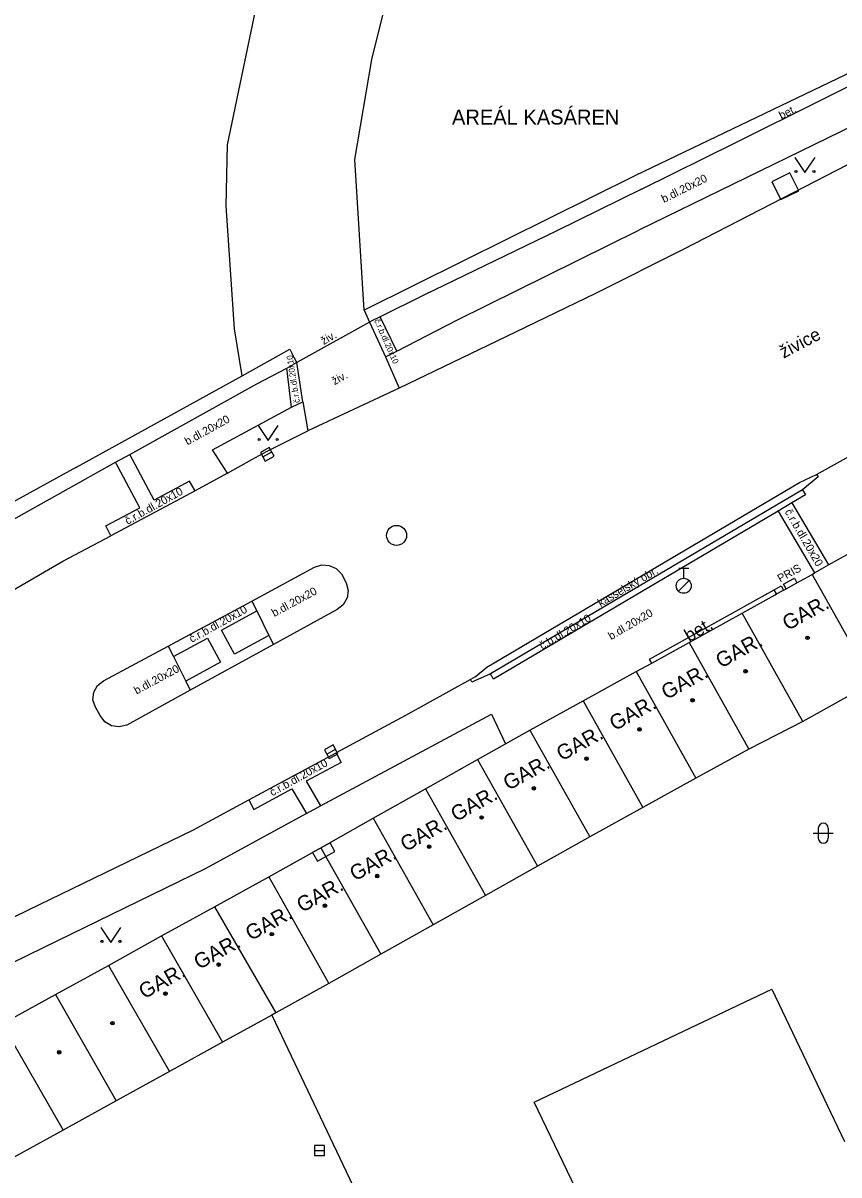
# Model space of a CAD drawing. Extents: x -595546 to -593986, y -1160845 to -1159202.
# Drawn here: x -595411.4 to -595370.7, y -1159788 to -1159730.4 of the extents above; entities that cross this region are included whole.
import ezdxf

# ---------------------------------------------------------------- set-up
doc = ezdxf.new("R2010")
doc.units = 0
for name, color, linetype in [('Level 24', 7, 'Continuous'), ('Level 26', 7, 'Continuous'), ('Level 27', 7, 'Continuous'), ('Level 28', 7, 'Continuous'), ('Level 36', 7, 'Continuous'), ('Level 39', 7, 'Continuous'), ('silnoproud - povrch.  znaky a  RIS  skut. velikost', 7, 'Continuous'), ('Specificka linie pasportu komunikaci', 7, 'Continuous'), ('TM - budovy zdene_ betonove - VP', 7, 'Continuous'), ('TM - chodniky - VP', 7, 'Continuous'), ('TM - komunikace - VP', 7, 'Continuous'), ('TM - plot zdeny_ ohradni zed - VP', 7, 'Continuous'), ('TM - podezdivka plotu - VP', 7, 'Continuous'), ('TM - popis objektu', 7, 'Continuous'), ('TM - popis povrchu', 7, 'Continuous'), ('TM - poznamka', 7, 'Continuous'), ('TM - rozhrani mezi zpev. plochami mezi sebou - VP', 7, 'Continuous'), ('TM - rozhrani ploch obecne - VP', 7, 'Continuous'), ('TM - vjezd na pozemek', 7, 'Continuous')]:
    doc.layers.add(name, color=color, linetype=linetype)

msp = doc.modelspace()

# ---------------------------------------------------------------- linework, layer by layer
at = {"layer": 'Level 24'}
msp.add_lwpolyline([(-595396.715, -1159772.272), (-595395.842, -1159771.785), (-595396.085, -1159771.348), (-595396.958, -1159771.835)], close=True, dxfattribs=at)
at = {"layer": 'Level 26'}
msp.add_lwpolyline([(-595373.557, -1159739.21), (-595372.66, -1159738.767), (-595373.103, -1159737.87), (-595374, -1159738.313)], close=True, dxfattribs=at)
at = {"layer": 'Level 27'}
for p, q in [((-595399.439, -1159752.061), (-595399.001, -1159751.819)), ((-595396.249, -1159766.92), (-595395.811, -1159766.68)), ((-595396.86, -1159786.74), (-595396.36, -1159786.74))]:
    msp.add_line(p, q, dxfattribs=at)
for points in [[(-595399.318, -1159752.28), (-595398.88, -1159752.038), (-595399.122, -1159751.6), (-595399.56, -1159751.842)], [(-595396.13, -1159767.139), (-595395.691, -1159766.9), (-595395.93, -1159766.461), (-595396.369, -1159766.7)], [(-595396.86, -1159786.99), (-595396.36, -1159786.99), (-595396.36, -1159786.49), (-595396.86, -1159786.49)]]:
    msp.add_lwpolyline(points, close=True, dxfattribs=at)
msp.add_circle((-595392.76, -1159755.99), 0.5, dxfattribs=at)
at = {"layer": 'Level 28'}
for p, q in [((-595378.66, -1159757.635), (-595378.16, -1159757.635)), ((-595378.41, -1159758.135), (-595378.41, -1159757.635)), ((-595378.668, -1159758.782), (-595378.138, -1159758.252))]:
    msp.add_line(p, q, dxfattribs=at)
msp.add_circle((-595378.41, -1159758.51), 0.375, dxfattribs=at)
at = {"layer": 'Level 36'}
for p, q in [((-595371.686, -1159770.626), (-595371.686, -1159771.126)), ((-595371.186, -1159770.626), (-595371.186, -1159771.126)), ((-595371.936, -1159770.876), (-595370.936, -1159770.876))]:
    msp.add_line(p, q, dxfattribs=at)
for points in [[(-595372.85, -1159737.1), (-595372.35, -1159737.85), (-595371.85, -1159737.1)], [(-595399.68, -1159750.5), (-595399.18, -1159751.25), (-595398.68, -1159750.5)], [(-595407.53, -1159775.58), (-595407.03, -1159776.33), (-595406.53, -1159775.58)]]:
    msp.add_lwpolyline(points, dxfattribs=at)
for centre in [(-595372.8, -1159737.8), (-595371.901, -1159737.8), (-595399.63, -1159751.2), (-595398.731, -1159751.2), (-595407.48, -1159776.28), (-595406.581, -1159776.28)]:
    msp.add_circle(centre, 0.05, dxfattribs=at)
for centre, start, end in [((-595371.436, -1159770.626), 0, 180), ((-595371.436, -1159771.126), 180, 0)]:
    msp.add_arc(centre, 0.25, start, end, dxfattribs=at)
at = {"layer": 'Level 39'}
for centre, radius in [((-595372.22, -1159761.11), 0.09), ((-595372.22, -1159761.11), 0.0398), ((-595375.32, -1159762.78), 0.09), ((-595375.32, -1159762.78), 0.0398), ((-595377.97, -1159764.23), 0.09), ((-595377.97, -1159764.23), 0.0398), ((-595380.62, -1159765.69), 0.09), ((-595380.62, -1159765.69), 0.0398), ((-595383.27, -1159767.15), 0.09), ((-595383.27, -1159767.15), 0.0398), ((-595385.9, -1159768.63), 0.09), ((-595385.9, -1159768.63), 0.0398), ((-595388.51, -1159770.09), 0.09), ((-595388.51, -1159770.09), 0.0398), ((-595391.13, -1159771.55), 0.09), ((-595391.13, -1159771.55), 0.0398), ((-595393.73, -1159773.02), 0.09), ((-595393.73, -1159773.02), 0.0398), ((-595396.34, -1159774.5), 0.09), ((-595396.34, -1159774.5), 0.0398), ((-595398.99, -1159775.92), 0.09), ((-595398.99, -1159775.92), 0.0398), ((-595401.65, -1159777.44), 0.09), ((-595401.65, -1159777.44), 0.0398), ((-595404.31, -1159778.89), 0.09), ((-595404.31, -1159778.89), 0.0398), ((-595406.96, -1159780.37), 0.09), ((-595406.96, -1159780.37), 0.0398), ((-595409.62, -1159781.82), 0.09), ((-595409.62, -1159781.82), 0.0398)]:
    msp.add_circle(centre, radius, dxfattribs=at)
at = {"layer": 'silnoproud - povrch.  znaky a  RIS  skut. velikost'}
for points in [[(-595373.89, -1159758.71), (-595373.54, -1159758.51), (-595373.42, -1159758.73)], [(-595373.29, -1159758.66), (-595373.42, -1159758.43), (-595373.15, -1159758.28), (-595372.88, -1159758.13), (-595372.75, -1159758.36)], [(-595373.77, -1159758.92), (-595373.89, -1159758.71)]]:
    msp.add_lwpolyline(points, dxfattribs=at)
at = {"layer": 'Specificka linie pasportu komunikaci'}
msp.add_lwpolyline([(-595399, -1159779.97), (-595394.79, -1159788.8)], dxfattribs=at)
at = {"layer": 'TM - budovy zdene_ betonove - VP'}
for points in [[(-595371.17, -1159757.47), (-595366.57, -1159754.91)], [(-595372.75, -1159758.36), (-595372, -1159757.94)], [(-595372, -1159757.94), (-595371.87, -1159757.86)], [(-595372, -1159757.94), (-595368.96, -1159763.34)], [(-595371.87, -1159757.86), (-595371.17, -1159757.47)], [(-595373.29, -1159758.66), (-595372.75, -1159758.36)], [(-595375.49, -1159759.88), (-595373.84, -1159758.96), (-595373.77, -1159758.92)], [(-595373.77, -1159758.92), (-595373.42, -1159758.73)], [(-595373.42, -1159758.73), (-595373.29, -1159758.66)], [(-595378.14, -1159761.34), (-595375.49, -1159759.88)], [(-595372.46, -1159765.29), (-595375.49, -1159759.88)], [(-595380.01, -1159762.37), (-595378.14, -1159761.34)], [(-595378.14, -1159761.34), (-595375.15, -1159766.68)], [(-595380.79, -1159762.8), (-595380.01, -1159762.37)], [(-595383.44, -1159764.26), (-595380.79, -1159762.8)], [(-595380.79, -1159762.8), (-595377.8, -1159768.13)], [(-595368.96, -1159763.34), (-595372.46, -1159765.29)], [(-595386.1, -1159765.73), (-595383.44, -1159764.26)], [(-595383.44, -1159764.26), (-595380.45, -1159769.59)], [(-595372.46, -1159765.29), (-595375.15, -1159766.68)], [(-595387.31, -1159766.41), (-595386.1, -1159765.73)], [(-595386.1, -1159765.73), (-595383.1, -1159771.05)], [(-595388.71, -1159767.19), (-595387.31, -1159766.41)], [(-595391.32, -1159768.66), (-595388.71, -1159767.19)], [(-595388.71, -1159767.19), (-595385.71, -1159772.52)], [(-595375.15, -1159766.68), (-595377.8, -1159768.13)], [(-595377.8, -1159768.13), (-595380.45, -1159769.59)], [(-595393.93, -1159770.13), (-595391.32, -1159768.66)], [(-595391.32, -1159768.66), (-595388.32, -1159773.99)], [(-595380.45, -1159769.59), (-595383.1, -1159771.05)], [(-595396.54, -1159771.6), (-595393.93, -1159770.13)], [(-595393.93, -1159770.13), (-595390.93, -1159775.45)], [(-595383.1, -1159771.05), (-595385.71, -1159772.52)], [(-595399.14, -1159773.06), (-595396.54, -1159771.6)], [(-595396.54, -1159771.6), (-595393.54, -1159776.92)], [(-595385.71, -1159772.52), (-595388.32, -1159773.99)], [(-595401.85, -1159774.55), (-595399.14, -1159773.06)], [(-595399.14, -1159773.06), (-595396.15, -1159778.39)], [(-595388.32, -1159773.99), (-595390.93, -1159775.45)], [(-595404.5, -1159776.01), (-595401.85, -1159774.55)], [(-595401.85, -1159774.55), (-595398.8, -1159779.86)], [(-595390.93, -1159775.45), (-595393.54, -1159776.92)], [(-595407.16, -1159777.48), (-595404.5, -1159776.01)], [(-595404.5, -1159776.01), (-595401.46, -1159781.32)], [(-595393.54, -1159776.92), (-595396.15, -1159778.39)], [(-595409.81, -1159778.94), (-595407.16, -1159777.48)], [(-595407.16, -1159777.48), (-595404.11, -1159782.78)], [(-595396.15, -1159778.39), (-595398.8, -1159779.86)], [(-595385.88, -1159784.31), (-595374.01, -1159778.67)], [(-595374.01, -1159778.67), (-595370.37, -1159786.29)], [(-595412.46, -1159780.41), (-595409.81, -1159778.94)], [(-595409.81, -1159778.94), (-595406.77, -1159784.25)], [(-595398.8, -1159779.86), (-595399, -1159779.97)], [(-595412.46, -1159780.41), (-595409.42, -1159785.71)], [(-595399, -1159779.97), (-595401.46, -1159781.32)], [(-595401.46, -1159781.32), (-595404.11, -1159782.78)], [(-595404.11, -1159782.78), (-595406.77, -1159784.25)], [(-595406.77, -1159784.25), (-595409.42, -1159785.71)], [(-595383.19, -1159789.93), (-595385.88, -1159784.31)], [(-595409.42, -1159785.71), (-595412.08, -1159787.18)]]:
    msp.add_lwpolyline(points, dxfattribs=at)
at = {"layer": 'TM - chodniky - VP'}
for points in [[(-595362.26, -1159731.76), (-595366.51, -1159733.84), (-595380.65, -1159740.74)], [(-595392.75, -1159746.78), (-595389.74, -1159745.24), (-595380.65, -1159740.74)], [(-595394.11, -1159745.33), (-595393.32, -1159747.06)], [(-595393.32, -1159747.06), (-595392.75, -1159746.78)], [(-595393.32, -1159747.06), (-595392.63, -1159748.64)], [(-595397.44, -1159749.32), (-595397.74, -1159747.35)], [(-595398.01, -1159749.59), (-595397.44, -1159749.32)], [(-595397.44, -1159749.32), (-595397.19, -1159750.77)], [(-595401.96, -1159751.71), (-595398.01, -1159749.59)], [(-595401.2, -1159752.88), (-595401.96, -1159751.71)], [(-595400, -1159759.28), (-595399.75, -1159759.76)], [(-595399.75, -1159759.76), (-595399.14, -1159760.99)], [(-595399.14, -1159760.99), (-595398.91, -1159761.45)], [(-595404.17, -1159761.52), (-595403.9, -1159762.05)], [(-595403.9, -1159762.05), (-595403.29, -1159763.28)], [(-595403.29, -1159763.28), (-595403.07, -1159763.73)], [(-595396.56, -1159769.51), (-595388.01, -1159764.92), (-595387.31, -1159766.41)], [(-595397.26, -1159769.89), (-595396.56, -1159769.51)], [(-595397.26, -1159769.89), (-595402.33, -1159772.66), (-595410.39, -1159776.58), (-595417.24, -1159779.93)]]:
    msp.add_lwpolyline(points, dxfattribs=at)
at = {"layer": 'TM - komunikace - VP'}
for points in [[(-595366.35, -1159735.48), (-595378.44, -1159741.7), (-595382.82, -1159743.91), (-595387.3, -1159746.07), (-595392.63, -1159748.64)], [(-595371.78, -1159752.94), (-595368.48, -1159751.12), (-595365.47, -1159749.56), (-595360.93, -1159747.28)], [(-595392.63, -1159748.64), (-595397.19, -1159750.77)], [(-595401.2, -1159752.88), (-595400, -1159752.2), (-595399.26, -1159751.8), (-595397.19, -1159750.77)], [(-595401.2, -1159752.88), (-595402.82, -1159753.76)], [(-595388.25, -1159762.58), (-595372.63, -1159753.35), (-595371.78, -1159752.94)], [(-595402.82, -1159753.76), (-595407.04, -1159756.01)], [(-595411.99, -1159758.76), (-595409.43, -1159757.28), (-595407.04, -1159756.01)], [(-595400, -1159759.28), (-595396.86, -1159757.58), (-595396.5, -1159757.47), (-595396.12, -1159757.49), (-595395.77, -1159757.65), (-595395.51, -1159757.92), (-595395.27, -1159758.36), (-595395.18, -1159758.74), (-595395.23, -1159759.12), (-595395.42, -1159759.46), (-595395.72, -1159759.7), (-595398.91, -1159761.45)], [(-595404.17, -1159761.52), (-595400, -1159759.28)], [(-595398.91, -1159761.45), (-595403.07, -1159763.73)], [(-595406.24, -1159765.47), (-595406.62, -1159765.56), (-595407, -1159765.51), (-595407.33, -1159765.31), (-595407.57, -1159765), (-595407.81, -1159764.57), (-595407.93, -1159764.21), (-595407.89, -1159763.83), (-595407.71, -1159763.49), (-595407.41, -1159763.26), (-595404.17, -1159761.52)], [(-595388.84, -1159763.06), (-595388.25, -1159762.58)], [(-595389.07, -1159763.19), (-595392.32, -1159764.99), (-595395.78, -1159766.86)], [(-595388.84, -1159763.06), (-595389.07, -1159763.19)], [(-595403.07, -1159763.73), (-595406.24, -1159765.47)], [(-595400.15, -1159769.21), (-595395.78, -1159766.86)], [(-595402.94, -1159770.73), (-595400.15, -1159769.21)], [(-595427.85, -1159783.19), (-595424.89, -1159781.58), (-595420.95, -1159779.49), (-595411.15, -1159774.71), (-595402.94, -1159770.73)]]:
    msp.add_lwpolyline(points, dxfattribs=at)
at = {"layer": 'TM - plot zdeny_ ohradni zed - VP'}
for points in [[(-595363.48, -1159729.7), (-595380.82, -1159738), (-595389.42, -1159742.27), (-595394.38, -1159744.74)], [(-595406.09, -1159751.94), (-595399.75, -1159748.42), (-595398.25, -1159747.63)], [(-595398.25, -1159747.63), (-595397.89, -1159747.43)], [(-595397.74, -1159747.35), (-595397.89, -1159747.43)], [(-595406.8, -1159752.33), (-595406.09, -1159751.94)], [(-595426.41, -1159763.31), (-595420.41, -1159759.92), (-595412.03, -1159755.26), (-595406.8, -1159752.33)]]:
    msp.add_lwpolyline(points, dxfattribs=at)
at = {"layer": 'TM - podezdivka plotu - VP'}
for points in [[(-595380.52, -1159738.68), (-595375.8, -1159736.35), (-595367.38, -1159732.16), (-595363.31, -1159730.13)], [(-595380.52, -1159738.68), (-595384.79, -1159740.79), (-595391.39, -1159743.99)], [(-595391.39, -1159743.99), (-595393.58, -1159745.06)], [(-595394.38, -1159744.74), (-595394.11, -1159745.33)], [(-595393.99, -1159745.26), (-595394.11, -1159745.33)], [(-595393.58, -1159745.06), (-595393.99, -1159745.26)], [(-595400.47, -1159748.01), (-595398.09, -1159746.69)], [(-595398.09, -1159746.69), (-595397.97, -1159746.91)], [(-595397.74, -1159747.35), (-595397.97, -1159746.91)], [(-595408.76, -1159752.58), (-595400.47, -1159748.01)], [(-595408.76, -1159752.58), (-595412.42, -1159754.59), (-595452.12, -1159776.71), (-595501.16, -1159804.11)]]:
    msp.add_lwpolyline(points, dxfattribs=at)
at = {"layer": 'TM - rozhrani mezi zpev. plochami mezi sebou - VP'}
for points in [[(-595392.75, -1159746.78), (-595393.58, -1159745.06)], [(-595398.01, -1159749.59), (-595398.25, -1159747.63)], [(-595402.82, -1159753.76), (-595403.11, -1159753.28), (-595404.88, -1159754.23), (-595406.09, -1159751.94)], [(-595407.04, -1159756.01), (-595407.29, -1159755.52), (-595405.59, -1159754.61), (-595406.8, -1159752.33)], [(-595372.47, -1159753.71), (-595372.32, -1159753.97), (-595373, -1159754.37)], [(-595373, -1159754.37), (-595373.69, -1159754.78)], [(-595373, -1159754.37), (-595371.17, -1159757.47)], [(-595373.69, -1159754.78), (-595387.92, -1159763.17), (-595388.07, -1159762.91)], [(-595373.69, -1159754.78), (-595371.87, -1159757.86)], [(-595399.14, -1159760.99), (-595400.85, -1159761.93), (-595401.51, -1159760.73), (-595399.75, -1159759.76)], [(-595403.9, -1159762.05), (-595402.21, -1159761.12), (-595401.55, -1159762.32), (-595403.29, -1159763.28)], [(-595395.78, -1159766.86), (-595395.53, -1159767.34), (-595397.28, -1159768.28), (-595396.56, -1159769.51)], [(-595400.15, -1159769.21), (-595399.9, -1159769.69), (-595397.99, -1159768.66), (-595397.26, -1159769.89)]]:
    msp.add_lwpolyline(points, dxfattribs=at)
at = {"layer": 'TM - rozhrani ploch obecne - VP'}
for points in [[(-595400.47, -1159748.01), (-595400.86, -1159745.66), (-595401.27, -1159739.52), (-595401.2, -1159736.48), (-595397.89, -1159720.58), (-595398.03, -1159719.03), (-595399.9, -1159717.69), (-595402.36, -1159717.27), (-595410.96, -1159715.93), (-595413.71, -1159715.13), (-595416.73, -1159713.45), (-595421.32, -1159707.45), (-595425.45, -1159699.11), (-595429.65, -1159710.66), (-595431.21, -1159716.08), (-595435.77, -1159736.52)], [(-595394.38, -1159744.74), (-595394.85, -1159737.2), (-595394, -1159732.21), (-595392.01, -1159724.25)], [(-595371.78, -1159752.94), (-595371.7, -1159753.07), (-595372.47, -1159753.71)], [(-595372.47, -1159753.71), (-595388.07, -1159762.91)], [(-595380.12, -1159762.18), (-595373.89, -1159758.71)], [(-595380.01, -1159762.37), (-595380.12, -1159762.18)], [(-595388.07, -1159762.91), (-595389, -1159763.32), (-595389.07, -1159763.19)]]:
    msp.add_lwpolyline(points, dxfattribs=at)
at = {"layer": 'TM - vjezd na pozemek'}
msp.add_lwpolyline([(-595394.11, -1159745.33), (-595397.74, -1159747.35)], dxfattribs=at)

# ---------------------------------------------------------------- texts
at = {"layer": 'TM - popis objektu'}
msp.add_text('AREÁL KASÁREN', height=0.75, dxfattribs=at).set_placement((-595389.99, -1159735.46))
for s, height, rotation, p in [('PRIS', 0.4, 28.91752, (-595373.59, -1159758.35)), ('GAR.', 0.75, 28.85226, (-595373.22, -1159760.77)), ('GAR.', 0.75, 28.85226, (-595376.55, -1159762.65)), ('GAR.', 0.75, 28.85226, (-595379.27, -1159764.22)), ('GAR.', 0.75, 28.85226, (-595381.86, -1159765.78)), ('GAR.', 0.75, 28.85226, (-595384.51, -1159767.29)), ('GAR.', 0.75, 28.85226, (-595387.17, -1159768.76)), ('GAR.', 0.75, 28.85226, (-595389.79, -1159770.32)), ('GAR.', 0.75, 28.85226, (-595392.31, -1159771.82)), ('GAR.', 0.75, 28.85226, (-595394.84, -1159773.29)), ('GAR.', 0.75, 28.85226, (-595397.49, -1159774.86)), ('GAR.', 0.75, 28.85226, (-595400.05, -1159776.27)), ('GAR.', 0.75, 28.85226, (-595402.63, -1159777.71)), ('GAR.', 0.75, 28.85226, (-595405.38, -1159779.18))]:
    msp.add_text(s, height=height, rotation=rotation, dxfattribs=at).set_placement(p)
at = {"layer": 'TM - popis povrchu'}
for s, height, rotation, p in [('bet.', 0.4, 26.57996, (-595373.53, -1159735.21)), ('b.dl.20x20', 0.4, 26.57996, (-595379.4, -1159739.38)), ('č.r.b.dl.20x10', 0.3, 294, (-595393.89, -1159745.25)), ('živ.', 0.4, 29.06234, (-595396.41, -1159746.48)), ('živice', 0.65, 27.77075, (-595373.42, -1159747.16)), ('č.r.b.dl.20x10', 0.3, 99, (-595397.59, -1159749.35)), ('živ.', 0.4, 29.06234, (-595395.86, -1159748.49)), ('b.dl.20x20', 0.4, 29.06234, (-595403.21, -1159751.5)), ('č.r.b.dl.20x10', 0.4, 29, (-595406.2, -1159755.47)), ('č.r.b.dl.20x20', 0.4, 300.19561, (-595373.38, -1159754.81)), ('b.dl.20x20', 0.4, 28.29023, (-595398.87, -1159760.07)), ('č.r.b.dl.20x10', 0.4, 29, (-595402.99, -1159761.37)), ('b.dl.20x20', 0.4, 30.41089, (-595382.04, -1159761.23)), ('č.b.dl.20x10', 0.4, 30.61659, (-595385.48, -1159761.71)), ('bet.', 0.65, 30.08504, (-595378.14, -1159761.34)), ('b.dl.20x20', 0.4, 28.29023, (-595405.75, -1159763.95)), ('č.r.b.dl.20x10', 0.4, 29, (-595398.97, -1159769.04))]:
    msp.add_text(s, height=height, rotation=rotation, dxfattribs=at).set_placement(p)
at = {"layer": 'TM - poznamka'}
msp.add_text('kasselský obr.', height=0.4, rotation=30.61659, dxfattribs=at).set_placement((-595382.56, -1159759.58))

doc.saveas('drawing.dxf')
